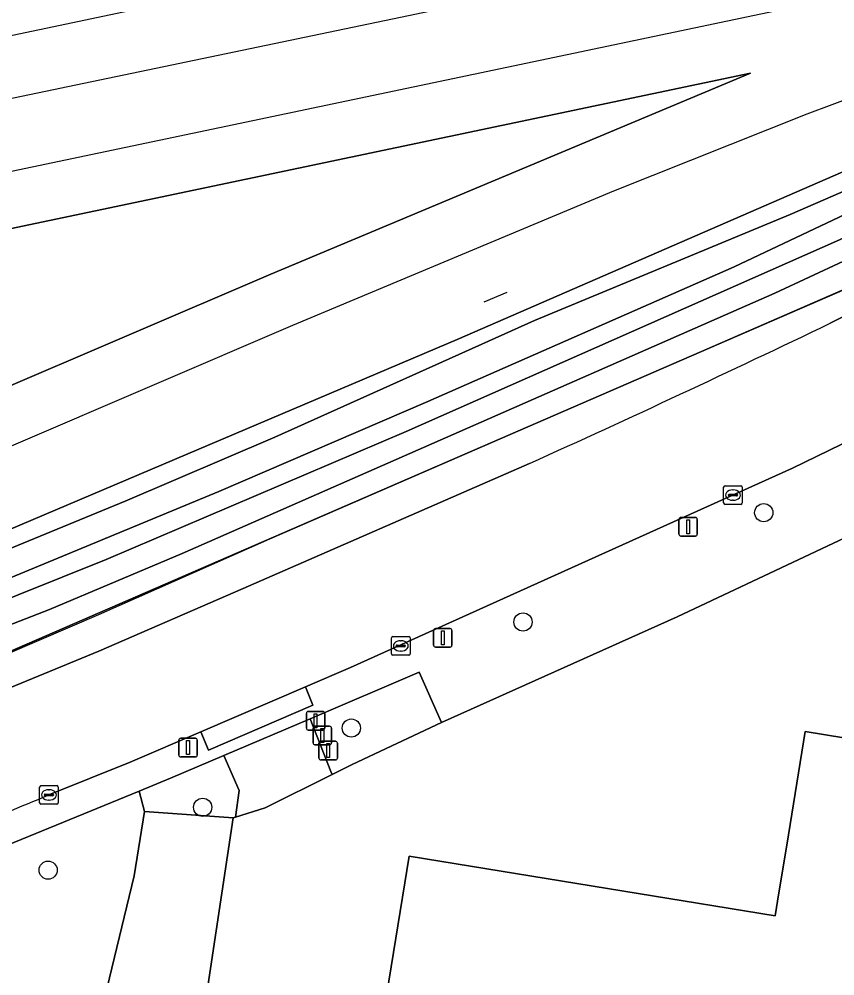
# Model space of a CAD drawing. Extents: x 162989 to 165008, y 383432 to 384338.
# Drawn here: x 163337.3 to 163381.1, y 383986.6 to 384038.1 of the extents above; entities that cross this region are included whole.
import ezdxf

# ---------------------------------------------------------------- set-up
doc = ezdxf.new("R2010")
doc.units = 0
for name, color, linetype in [('IMGEO_Afsluitpaal', 7, 'Continuous'), ('IMGEO_Berm_groen', 7, 'Continuous'), ('IMGEO_Boom', 7, 'Continuous'), ('IMGEO_Erf', 7, 'Continuous'), ('IMGEO_Grasland_overig', 7, 'Continuous'), ('IMGEO_Greppel_droge_sloot', 7, 'Continuous'), ('IMGEO_Groenvoorziening', 7, 'Continuous'), ('IMGEO_Hek', 7, 'Continuous'), ('IMGEO_Kolk', 7, 'Continuous'), ('IMGEO_Lichtmast', 7, 'Continuous'), ('IMGEO_Oever', 7, 'Continuous'), ('IMGEO_Pand', 7, 'Continuous'), ('IMGEO_Rijbaan_lokaal_open', 7, 'Continuous'), ('IMGEO_Spoor', 7, 'Continuous'), ('IMGEO_Spoorbaan_halfverhard', 7, 'Continuous'), ('IMGEO_Voetpad_open', 7, 'Continuous')]:
    doc.layers.add(name, color=color, linetype=linetype)

msp = doc.modelspace()

# ---------------------------------------------------------------- linework, layer by layer
at = {"layer": 'IMGEO_Afsluitpaal'}
for p, q in [((163352.718, 383999.943), (163352.718, 384000.743)), ((163352.718, 384000.743), (163352.718, 383999.943)), ((163352.818, 384000.843), (163353.608, 384000.843)), ((163353.608, 384000.843), (163352.818, 384000.843)), ((163353.708, 384000.743), (163353.708, 383999.943)), ((163353.708, 383999.943), (163353.708, 384000.743)), ((163353.179, 384000.052), (163353.969, 384000.052)), ((163353.969, 384000.052), (163353.179, 384000.052)), ((163353.608, 383999.843), (163352.818, 383999.843)), ((163352.818, 383999.843), (163353.608, 383999.843)), ((163353.079, 383999.152), (163353.079, 383999.952)), ((163353.079, 383999.952), (163353.079, 383999.152)), ((163354.069, 383999.952), (163354.069, 383999.152)), ((163354.069, 383999.152), (163354.069, 383999.952)), ((163353.969, 383999.052), (163353.179, 383999.052)), ((163353.179, 383999.052), (163353.969, 383999.052)), ((163353.393, 383998.338), (163353.393, 383999.138)), ((163353.393, 383999.138), (163353.393, 383998.338)), ((163353.493, 383999.238), (163354.283, 383999.238)), ((163354.283, 383999.238), (163353.493, 383999.238)), ((163354.383, 383999.138), (163354.383, 383998.338)), ((163354.383, 383998.338), (163354.383, 383999.138)), ((163354.283, 383998.238), (163353.493, 383998.238)), ((163353.493, 383998.238), (163354.283, 383998.238))]:
    msp.add_line(p, q, dxfattribs=at)
for points in [[(163353.138, 384000.718), (163353.288, 384000.718), (163353.288, 383999.968), (163353.138, 383999.968), (163353.138, 384000.718)], [(163353.499, 383999.927), (163353.649, 383999.927), (163353.649, 383999.177), (163353.499, 383999.177), (163353.499, 383999.927)], [(163353.813, 383999.113), (163353.963, 383999.113), (163353.963, 383998.363), (163353.813, 383998.363), (163353.813, 383999.113)]]:
    msp.add_lwpolyline(points, dxfattribs=at)
for centre, start, end in [((163352.818, 384000.743), 90, 180), ((163352.818, 384000.743), 90, 180), ((163353.608, 384000.743), 0, 90), ((163353.608, 384000.743), 360, 90), ((163353.179, 383999.952), 90, 180), ((163353.179, 383999.952), 90, 180), ((163353.969, 383999.952), 0, 90), ((163353.969, 383999.952), 360, 90), ((163352.818, 383999.943), 180, 270), ((163352.818, 383999.943), 180, 270), ((163353.608, 383999.943), 270, 0), ((163353.608, 383999.943), 270, 0), ((163353.179, 383999.152), 180, 270), ((163353.179, 383999.152), 180, 270), ((163353.493, 383999.138), 90, 180), ((163353.493, 383999.138), 90, 180), ((163353.969, 383999.152), 270, 0), ((163353.969, 383999.152), 270, 0), ((163354.283, 383999.138), 0, 90), ((163354.283, 383999.138), 360, 90), ((163353.493, 383998.338), 180, 270), ((163353.493, 383998.338), 180, 270), ((163354.283, 383998.338), 270, 0), ((163354.283, 383998.338), 270, 0)]:
    msp.add_arc(centre, 0.1, start, end, dxfattribs=at)
at = {"layer": 'IMGEO_Berm_groen'}
for points in [[(163416.877, 384040.507), (163403.247, 384036.139), (163402.812, 384035.885), (163402.671, 384035.843), (163402.575, 384035.786), (163383.183, 384024.211), (163323.041, 383998.108), (163296.984, 383988.804)], [(163380.88, 384021.728), (163387.229, 384024.901)], [(163349.325, 384007.457), (163364.723, 384014.183)], [(163295.645, 383986.817), (163297.702, 383987.696), (163299.572, 383988.415), (163302.414, 383989.419), (163322.766, 383996.61), (163327.564, 383998.356), (163332.067, 384000.185), (163341.556, 384004.085), (163349.325, 384007.457)]]:
    msp.add_lwpolyline(points, dxfattribs=at)
msp.add_arc((163044.531, 384720.92), 775.886, 294.373229, 295.690063, dxfattribs=at)
at = {"layer": 'IMGEO_Boom'}
for centre in [(163377.31, 384011.537), (163364.365, 384005.656), (163355.133, 383999.95), (163347.143, 383995.689), (163338.831, 383992.308)]:
    msp.add_circle(centre, 0.489, dxfattribs=at)
at = {"layer": 'IMGEO_Erf'}
for points in [[(163407.549, 383985.103), (163402.405, 384012.156), (163400.972, 384011.896), (163398.562, 384011.459), (163396.652, 384013.186), (163394.812, 384014.184), (163394.378, 384014.419), (163392.136, 384014.826), (163389.663, 384014.151), (163381.975, 384010.322), (163372.649, 384005.933), (163359.977, 384000.25), (163355.172, 383997.983), (163354.113, 383997.455), (163350.501, 383995.655), (163348.911, 383995.165), (163348.784, 383995.126), (163345.377, 383972.468)], [(163356.439, 383981.918), (163358.252, 383993.053), (163377.924, 383989.849), (163378.125, 383991.08), (163378.543, 383993.649), (163379.538, 383999.758), (163394.313, 383997.352), (163393.32, 383991.253), (163392.906, 383988.71), (163392.709, 383987.505), (163402.681, 383985.882)]]:
    msp.add_lwpolyline(points, dxfattribs=at)
at = {"layer": 'IMGEO_Grasland_overig'}
for points in [[(163221.251, 383979.238), (163239.472, 383977.013), (163244.435, 383976.35), (163254.51, 383975.136), (163254.956, 383977.287), (163255.162, 383979.353), (163269.445, 383978.093), (163271.951, 383977.87), (163274.504, 383977.632), (163278.725, 383980.117), (163284.265, 383982.864), (163294.54, 383987.657), (163296.984, 383988.804), (163323.041, 383998.108), (163383.183, 384024.211), (163402.575, 384035.786), (163402.671, 384035.843), (163402.812, 384035.885), (163403.247, 384036.139), (163416.877, 384040.507)], [(163407.515, 384038.818), (163390.428, 384033.418), (163388.822, 384032.318), (163387.408, 384031.711), (163385.565, 384031.616), (163360.951, 384020.902), (163335.392, 384010.064), (163318.906, 384004.275), (163317.416, 384003.302), (163315.928, 384002.462), (163314.071, 384002.164), (163296.124, 383996.4), (163280.675, 383991.959), (163274.361, 383990.577), (163251.576, 383985.84), (163242.036, 383984.311), (163230.824, 383983.328)], [(163233.72, 383990.319), (163242.797, 383991.594), (163252.729, 383993.264), (163263.285, 383995.315), (163274.279, 383997.783), (163283.129, 384000.025), (163293.607, 384002.952), (163301.137, 384005.261), (163309.254, 384007.906), (163315.694, 384010.119), (163327.465, 384014.539), (163335.559, 384017.838), (163350.807, 384024.361), (163376.601, 384035.185), (163319.867, 384023.262), (163284.708, 384016.106), (163266.224, 384012.606), (163250.257, 384009.803), (163238.772, 384007.888), (163219.349, 384005.138)], [(163293.987, 383994.145), (163302.567, 383996.776), (163309.979, 383999.286), (163320.164, 384003.038), (163331.165, 384007.304), (163342.972, 384012.156), (163351.029, 384015.601), (163364.989, 384021.878), (163378.726, 384027.585), (163385.957, 384030.724), (163387.501, 384031.245), (163389.691, 384031.783), (163390.326, 384030.206), (163388.638, 384028.575), (163383.441, 384025.933), (163377.9, 384023.347), (163346.037, 384009.35), (163338.904, 384006.333), (163331.466, 384003.436), (163320.354, 383999.335), (163304.088, 383993.574), (163294.069, 383990.254)]]:
    msp.add_lwpolyline(points, dxfattribs=at)
at = {"layer": 'IMGEO_Greppel_droge_sloot'}
msp.add_lwpolyline([(163294.531, 383992.039), (163302.073, 383994.345), (163311.133, 383997.456), (163327.28, 384003.289), (163334.832, 384006.165), (163341.944, 384009.015), (163358.086, 384015.896), (163381.387, 384026.208), (163383.865, 384027.414), (163387.962, 384029.602), (163382.344, 384027.902), (163375.723, 384024.764), (163359.249, 384017.52), (163348.011, 384012.683), (163333.485, 384006.672), (163324.349, 384003.186), (163312.467, 383998.865), (163304.152, 383996.079), (163295.118, 383993.387)], dxfattribs=at)
at = {"layer": 'IMGEO_Groenvoorziening'}
for points in [[(163352.913, 384000.45), (163354.041, 383997.622), (163354.113, 383997.455), (163355.172, 383997.983), (163359.977, 384000.25), (163358.78, 384002.953)], [(163348.278, 383998.472), (163345.419, 383997.252), (163343.72, 383996.556), (163344.008, 383995.455), (163348.784, 383995.126), (163348.911, 383995.165), (163349.112, 383996.591)], [(163348.784, 383995.126), (163344.008, 383995.455), (163343.461, 383992.009), (163338.947, 383973.319), (163345.377, 383972.468)]]:
    msp.add_lwpolyline(points, close=True, dxfattribs=at)
msp.add_lwpolyline([(163304.538, 383981.977), (163304.708, 383981.835), (163309.473, 383977.765), (163311.103, 383977.312), (163313.037, 383976.774), (163313.451, 383976.659), (163319.434, 383975.788), (163333.339, 383974.06), (163338.947, 383973.319), (163343.461, 383992.009), (163344.008, 383995.455), (163343.72, 383996.556), (163331.019, 383991.354), (163330.869, 383991.697)], dxfattribs=at)
at = {"layer": 'IMGEO_Hek'}
for points in [[(163254.527, 383975.145), (163255.168, 383979.396), (163274.504, 383977.632), (163274.644, 383977.711), (163276.585, 383978.805), (163278.717, 383980.181), (163283.214, 383982.499), (163290.073, 383985.701), (163294.599, 383987.803), (163297.161, 383988.847), (163299.287, 383989.75), (163301.676, 383990.541), (163315.913, 383995.57), (163322.989, 383998.132), (163325.305, 383999.08), (163329.992, 384001.097), (163341.559, 384006.06), (163350.753, 384010.132), (163366.939, 384017.167), (163383.117, 384024.211), (163402.701, 384035.889), (163408.952, 384037.884)], [(163363.5, 384023.385), (163362.259, 384022.853)], [(163359.977, 384000.25), (163372.649, 384005.933), (163381.975, 384010.322), (163389.663, 384014.151), (163392.136, 384014.826), (163394.378, 384014.419), (163394.812, 384014.184)], [(163354.113, 383997.455), (163355.172, 383997.983), (163359.977, 384000.25)], [(163348.911, 383995.165), (163350.501, 383995.655), (163354.113, 383997.455)], [(163345.377, 383972.468), (163348.784, 383995.126), (163348.911, 383995.165)]]:
    msp.add_lwpolyline(points, dxfattribs=at)
at = {"layer": 'IMGEO_Kolk'}
for p, q in [((163375.152, 384012.06), (163375.152, 384012.912)), ((163375.227, 384012.986), (163376.079, 384012.986)), ((163376.153, 384012.912), (163376.153, 384012.06)), ((163375.411, 384012.48), (163375.411, 384012.492)), ((163375.849, 384012.443), (163375.451, 384012.443)), ((163375.454, 384012.529), (163375.852, 384012.529)), ((163375.64, 384012.766), (163375.665, 384012.766)), ((163375.895, 384012.492), (163375.895, 384012.48)), ((163376.079, 384011.986), (163375.227, 384011.986)), ((163375.663, 384012.206), (163375.638, 384012.206)), ((163357.295, 384003.944), (163357.295, 384004.796)), ((163357.37, 384004.87), (163358.222, 384004.87)), ((163357.783, 384004.65), (163357.808, 384004.65)), ((163358.296, 384004.796), (163358.296, 384003.944)), ((163357.554, 384004.364), (163357.554, 384004.376)), ((163357.992, 384004.327), (163357.594, 384004.327)), ((163357.597, 384004.413), (163357.995, 384004.413)), ((163357.806, 384004.09), (163357.781, 384004.09)), ((163358.038, 384004.376), (163358.038, 384004.364)), ((163358.222, 384003.87), (163357.37, 384003.87)), ((163338.373, 383995.928), (163338.373, 383996.78)), ((163338.448, 383996.854), (163339.3, 383996.854)), ((163338.675, 383996.397), (163339.073, 383996.397)), ((163338.861, 383996.634), (163338.886, 383996.634)), ((163339.374, 383996.78), (163339.374, 383995.928)), ((163339.3, 383995.854), (163338.448, 383995.854)), ((163338.632, 383996.348), (163338.632, 383996.36)), ((163339.07, 383996.311), (163338.672, 383996.311)), ((163338.884, 383996.074), (163338.859, 383996.074)), ((163339.116, 383996.36), (163339.116, 383996.348))]:
    msp.add_line(p, q, dxfattribs=at)
for points in [[(163375.152, 384012.06), (163375.152, 384012.912)], [(163375.227, 384012.986), (163376.079, 384012.986)], [(163376.153, 384012.912), (163376.153, 384012.06)], [(163376.079, 384011.986), (163375.227, 384011.986)], [(163357.295, 384003.944), (163357.295, 384004.796)], [(163357.37, 384004.87), (163358.222, 384004.87)], [(163358.296, 384004.796), (163358.296, 384003.944)], [(163358.222, 384003.87), (163357.37, 384003.87)], [(163338.373, 383995.928), (163338.373, 383996.78)], [(163338.448, 383996.854), (163339.3, 383996.854)], [(163339.374, 383996.78), (163339.374, 383995.928)], [(163339.3, 383995.854), (163338.448, 383995.854)]]:
    msp.add_lwpolyline(points, dxfattribs=at)
for centre, radius, start, end in [((163375.229, 384012.91), 0.0765, 91.552, 178.448), ((163375.229, 384012.91), 0.0765, 91.552, 178.448), ((163376.077, 384012.91), 0.0765, 1.552, 88.448), ((163376.077, 384012.91), 0.0765, 1.552, 88.448), ((163375.451, 384012.489), 0.0403, 85.8775, 175.7526), ((163375.448, 384012.479), 0.0366, 178.938, 274.7102), ((163375.852, 384012.486), 0.043, 264.8664, 352.4533), ((163375.856, 384012.491), 0.0386, 1.7309, 96.639), ((163375.229, 384012.062), 0.0765, 181.552, 268.448), ((163375.229, 384012.062), 0.0765, 181.552, 268.448), ((163376.077, 384012.062), 0.0765, 271.552, 358.448), ((163376.077, 384012.062), 0.0765, 271.552, 358.448), ((163357.372, 384004.794), 0.0765, 91.552, 178.448), ((163357.372, 384004.794), 0.0765, 91.552, 178.448), ((163358.22, 384004.794), 0.0765, 1.552, 88.448), ((163358.22, 384004.794), 0.0765, 1.552, 88.448), ((163357.594, 384004.373), 0.0403, 85.8775, 175.7526), ((163357.591, 384004.363), 0.0366, 178.938, 274.7102), ((163357.995, 384004.37), 0.043, 264.8664, 352.4533), ((163357.999, 384004.375), 0.0386, 1.7309, 96.639), ((163357.372, 384003.946), 0.0765, 181.552, 268.448), ((163357.372, 384003.946), 0.0765, 181.552, 268.448), ((163358.22, 384003.946), 0.0765, 271.552, 358.448), ((163358.22, 384003.946), 0.0765, 271.552, 358.448), ((163338.45, 383996.778), 0.0765, 91.552, 178.448), ((163338.45, 383996.778), 0.0765, 91.552, 178.448), ((163338.672, 383996.357), 0.0403, 85.8775, 175.7526), ((163339.077, 383996.359), 0.0386, 1.7309, 96.639), ((163339.298, 383996.778), 0.0765, 1.552, 88.448), ((163339.298, 383996.778), 0.0765, 1.552, 88.448), ((163338.45, 383995.93), 0.0765, 181.552, 268.448), ((163338.45, 383995.93), 0.0765, 181.552, 268.448), ((163338.669, 383996.347), 0.0366, 178.938, 274.7102), ((163339.073, 383996.354), 0.043, 264.8664, 352.4533), ((163339.298, 383995.93), 0.0765, 271.552, 358.448), ((163339.298, 383995.93), 0.0765, 271.552, 358.448)]:
    msp.add_arc(centre, radius, start, end, dxfattribs=at)
for centre, major_axis, ratio, start_param, end_param in [((163375.639, 384012.486), (-0.387, 0.002), 0.722429, 4.712389, 7.853982), ((163375.664, 384012.486), (-0.39, 0.002), 0.717154, 1.570796, 4.712389), ((163357.782, 384004.37), (-0.387, 0.002), 0.722429, 4.712389, 7.853982), ((163357.807, 384004.37), (-0.39, 0.002), 0.717154, 1.570796, 4.712389), ((163338.86, 383996.354), (-0.387, 0.002), 0.722429, 4.712389, 7.853982), ((163338.885, 383996.354), (-0.39, 0.002), 0.717154, 1.570796, 4.712389)]:
    msp.add_ellipse(centre, major_axis=major_axis, ratio=ratio, start_param=start_param, end_param=end_param, dxfattribs=at)
at = {"layer": 'IMGEO_Lichtmast'}
for p, q in [((163372.747, 384010.377), (163372.747, 384011.177)), ((163372.747, 384011.177), (163372.747, 384010.377)), ((163372.847, 384011.277), (163373.637, 384011.277)), ((163373.637, 384011.277), (163372.847, 384011.277)), ((163373.737, 384011.177), (163373.737, 384010.377)), ((163373.737, 384010.377), (163373.737, 384011.177)), ((163373.637, 384010.277), (163372.847, 384010.277)), ((163372.847, 384010.277), (163373.637, 384010.277)), ((163359.557, 384004.404), (163359.557, 384005.204)), ((163359.557, 384005.204), (163359.557, 384004.404)), ((163359.657, 384005.304), (163360.447, 384005.304)), ((163360.447, 384005.304), (163359.657, 384005.304)), ((163360.547, 384005.204), (163360.547, 384004.404)), ((163360.547, 384004.404), (163360.547, 384005.204)), ((163360.447, 384004.304), (163359.657, 384004.304)), ((163359.657, 384004.304), (163360.447, 384004.304)), ((163345.861, 383998.501), (163345.861, 383999.301)), ((163345.861, 383999.301), (163345.861, 383998.501)), ((163345.961, 383999.401), (163346.751, 383999.401)), ((163346.751, 383999.401), (163345.961, 383999.401)), ((163346.851, 383999.301), (163346.851, 383998.501)), ((163346.851, 383998.501), (163346.851, 383999.301)), ((163346.751, 383998.401), (163345.961, 383998.401)), ((163345.961, 383998.401), (163346.751, 383998.401))]:
    msp.add_line(p, q, dxfattribs=at)
for points in [[(163373.167, 384011.152), (163373.317, 384011.152), (163373.317, 384010.402), (163373.167, 384010.402), (163373.167, 384011.152)], [(163359.977, 384005.179), (163360.127, 384005.179), (163360.127, 384004.429), (163359.977, 384004.429), (163359.977, 384005.179)], [(163346.281, 383999.276), (163346.431, 383999.276), (163346.431, 383998.526), (163346.281, 383998.526), (163346.281, 383999.276)]]:
    msp.add_lwpolyline(points, dxfattribs=at)
for centre, start, end in [((163372.847, 384011.177), 90, 180), ((163372.847, 384011.177), 90, 180), ((163373.637, 384011.177), 0, 90), ((163373.637, 384011.177), 360, 90), ((163372.847, 384010.377), 180, 270), ((163372.847, 384010.377), 180, 270), ((163373.637, 384010.377), 270, 0), ((163373.637, 384010.377), 270, 0), ((163359.657, 384005.204), 90, 180), ((163359.657, 384005.204), 90, 180), ((163360.447, 384005.204), 0, 90), ((163360.447, 384005.204), 360, 90), ((163359.657, 384004.404), 180, 270), ((163359.657, 384004.404), 180, 270), ((163360.447, 384004.404), 270, 0), ((163360.447, 384004.404), 270, 0), ((163345.961, 383999.301), 90, 180), ((163345.961, 383999.301), 90, 180), ((163346.751, 383999.301), 0, 90), ((163346.751, 383999.301), 360, 90), ((163345.961, 383998.501), 180, 270), ((163345.961, 383998.501), 180, 270), ((163346.751, 383998.501), 270, 0), ((163346.751, 383998.501), 270, 0)]:
    msp.add_arc(centre, 0.1, start, end, dxfattribs=at)
at = {"layer": 'IMGEO_Oever'}
for points in [[(163294.069, 383990.254), (163304.088, 383993.574), (163320.354, 383999.335), (163331.466, 384003.436), (163338.904, 384006.333), (163346.037, 384009.35), (163377.9, 384023.347), (163383.441, 384025.933), (163388.638, 384028.575), (163390.326, 384030.206), (163389.691, 384031.783), (163387.501, 384031.245), (163385.957, 384030.724), (163378.726, 384027.585), (163364.989, 384021.878), (163351.029, 384015.601), (163342.972, 384012.156), (163331.165, 384007.304), (163320.164, 384003.038), (163309.979, 383999.286), (163302.567, 383996.776), (163293.987, 383994.145)], [(163295.118, 383993.387), (163304.152, 383996.079), (163312.467, 383998.865), (163324.349, 384003.186), (163333.485, 384006.672), (163348.011, 384012.683), (163359.249, 384017.52), (163375.723, 384024.764), (163382.344, 384027.902), (163387.962, 384029.602), (163383.865, 384027.414), (163381.387, 384026.208), (163358.086, 384015.896), (163341.944, 384009.015), (163334.832, 384006.165), (163327.28, 384003.289), (163311.133, 383997.456), (163302.073, 383994.345), (163294.531, 383992.039)]]:
    msp.add_lwpolyline(points, dxfattribs=at)
at = {"layer": 'IMGEO_Pand'}
msp.add_lwpolyline([(163402.681, 383985.882), (163392.709, 383987.505), (163392.906, 383988.71), (163393.32, 383991.253), (163394.313, 383997.352), (163379.538, 383999.758), (163378.543, 383993.649), (163378.125, 383991.08), (163377.924, 383989.849), (163358.252, 383993.053), (163356.439, 383981.918), (163352.002, 383982.641), (163351.607, 383980.215), (163351.702, 383980.199), (163356.032, 383979.494), (163355.647, 383977.127), (163355.028, 383973.33), (163399.459, 383966.094)], close=True, dxfattribs=at)
at = {"layer": 'IMGEO_Rijbaan_lokaal_open'}
for points in [[(163338.874, 383996.354), (163343.239, 383998.109), (163347.037, 383999.741), (163352.672, 384002.164), (163355.085, 384003.201), (163378.851, 384013.935), (163388.735, 384018.744), (163390.009, 384019.374), (163387.229, 384024.901), (163380.88, 384021.728)], [(163364.723, 384014.183), (163349.325, 384007.457), (163341.556, 384004.085), (163332.067, 384000.185), (163334.277, 383994.471)]]:
    msp.add_lwpolyline(points, dxfattribs=at)
for centre, radius, start, end in [((163044.531, 384720.92), 775.886, 294.373229, 295.690063), ((163168.64, 384405.397), 443.053, 291.95353, 292.59596)]:
    msp.add_arc(centre, radius, start, end, dxfattribs=at)
at = {"layer": 'IMGEO_Spoor'}
for points in [[(163482.504, 384064.124), (163438.347, 384055.003), (163304.284, 384027.02), (163290.651, 384024.258), (163275.14, 384021.273), (163261.909, 384018.846), (163250.276, 384016.868), (163239.034, 384015.076), (163225.051, 384013.191), (163210.675, 384011.424), (163197.565, 384010.035), (163186.306, 384009.051), (163170.778, 384007.955), (163157.742, 384007.242), (163145.353, 384006.773), (163136.4, 384006.585), (163127.534, 384006.532), (163114.97, 384006.669), (163093.304, 384007.27), (163079.785, 384007.903), (163066.124, 384008.71), (163050.352, 384009.854), (163020.285, 384012.339), (163007.925, 384013.445)], [(163407.712, 384044.788), (163319.259, 384026.2), (163284.13, 384019.05), (163265.686, 384015.557), (163249.751, 384012.76), (163238.315, 384010.853), (163218.995, 384008.118), (163175.893, 384003.972), (163154.95, 384002.739), (163133.868, 384002.083), (163105.006, 384002.112), (163077.274, 384002.797), (163012.331, 384005.282)], [(163408.318, 384042.866), (163400.768, 384040.461), (163393.355, 384037.964), (163386.355, 384035.481), (163379.622, 384032.97), (163369.229, 384028.838), (163351.977, 384021.599), (163336.715, 384015.07), (163328.559, 384011.745), (163316.709, 384007.296), (163310.206, 384005.061), (163302.041, 384002.4)]]:
    msp.add_lwpolyline(points, dxfattribs=at)
at = {"layer": 'IMGEO_Spoorbaan_halfverhard'}
for points in [[(163419.919, 384054.35), (163380.017, 384046.291), (163288.433, 384027.002), (163262.721, 384022.903), (163262.634, 384022.847), (163260.436, 384022.321), (163233.895, 384018.308), (163192.491, 384011.707)], [(163230.824, 383983.328), (163242.036, 383984.311), (163251.576, 383985.84), (163274.361, 383990.577), (163280.675, 383991.959), (163296.124, 383996.4), (163314.071, 384002.164), (163315.928, 384002.462), (163317.416, 384003.302), (163318.906, 384004.275), (163335.392, 384010.064), (163360.951, 384020.902), (163385.565, 384031.616), (163387.408, 384031.711), (163388.822, 384032.318), (163390.428, 384033.418), (163407.515, 384038.818)], [(163219.349, 384005.138), (163238.772, 384007.888), (163250.257, 384009.803), (163266.224, 384012.606), (163284.708, 384016.106), (163319.867, 384023.262), (163376.601, 384035.185), (163350.807, 384024.361), (163335.559, 384017.838), (163327.465, 384014.539), (163315.694, 384010.119), (163309.254, 384007.906), (163301.137, 384005.261), (163293.607, 384002.952), (163283.129, 384000.025), (163274.279, 383997.783), (163263.285, 383995.315), (163252.729, 383993.264), (163242.797, 383991.594), (163233.72, 383990.319)]]:
    msp.add_lwpolyline(points, dxfattribs=at)
at = {"layer": 'IMGEO_Voetpad_open'}
for points in [[(163392.357, 384020.536), (163390.009, 384019.374), (163388.735, 384018.744), (163378.851, 384013.935), (163355.085, 384003.201), (163352.672, 384002.164), (163353.062, 384001.19), (163347.46, 383998.761), (163347.037, 383999.741), (163343.239, 383998.109), (163338.874, 383996.354)], [(163330.869, 383991.697), (163331.019, 383991.354), (163343.72, 383996.556), (163345.419, 383997.252), (163348.278, 383998.472), (163352.913, 384000.45), (163358.78, 384002.953), (163359.977, 384000.25), (163372.649, 384005.933), (163381.975, 384010.322), (163389.663, 384014.151), (163392.136, 384014.826), (163394.378, 384014.419), (163394.812, 384014.184), (163395.692, 384016.472)]]:
    msp.add_lwpolyline(points, dxfattribs=at)
for points in [[(163352.672, 384002.164), (163347.037, 383999.741), (163347.46, 383998.761), (163353.062, 384001.19)], [(163354.113, 383997.455), (163354.041, 383997.622), (163352.913, 384000.45), (163348.278, 383998.472), (163349.112, 383996.591), (163348.911, 383995.165), (163350.501, 383995.655)]]:
    msp.add_lwpolyline(points, close=True, dxfattribs=at)
msp.add_arc((163168.64, 384405.397), 443.053, 291.95353, 292.59596, dxfattribs=at)

doc.saveas('drawing.dxf')
